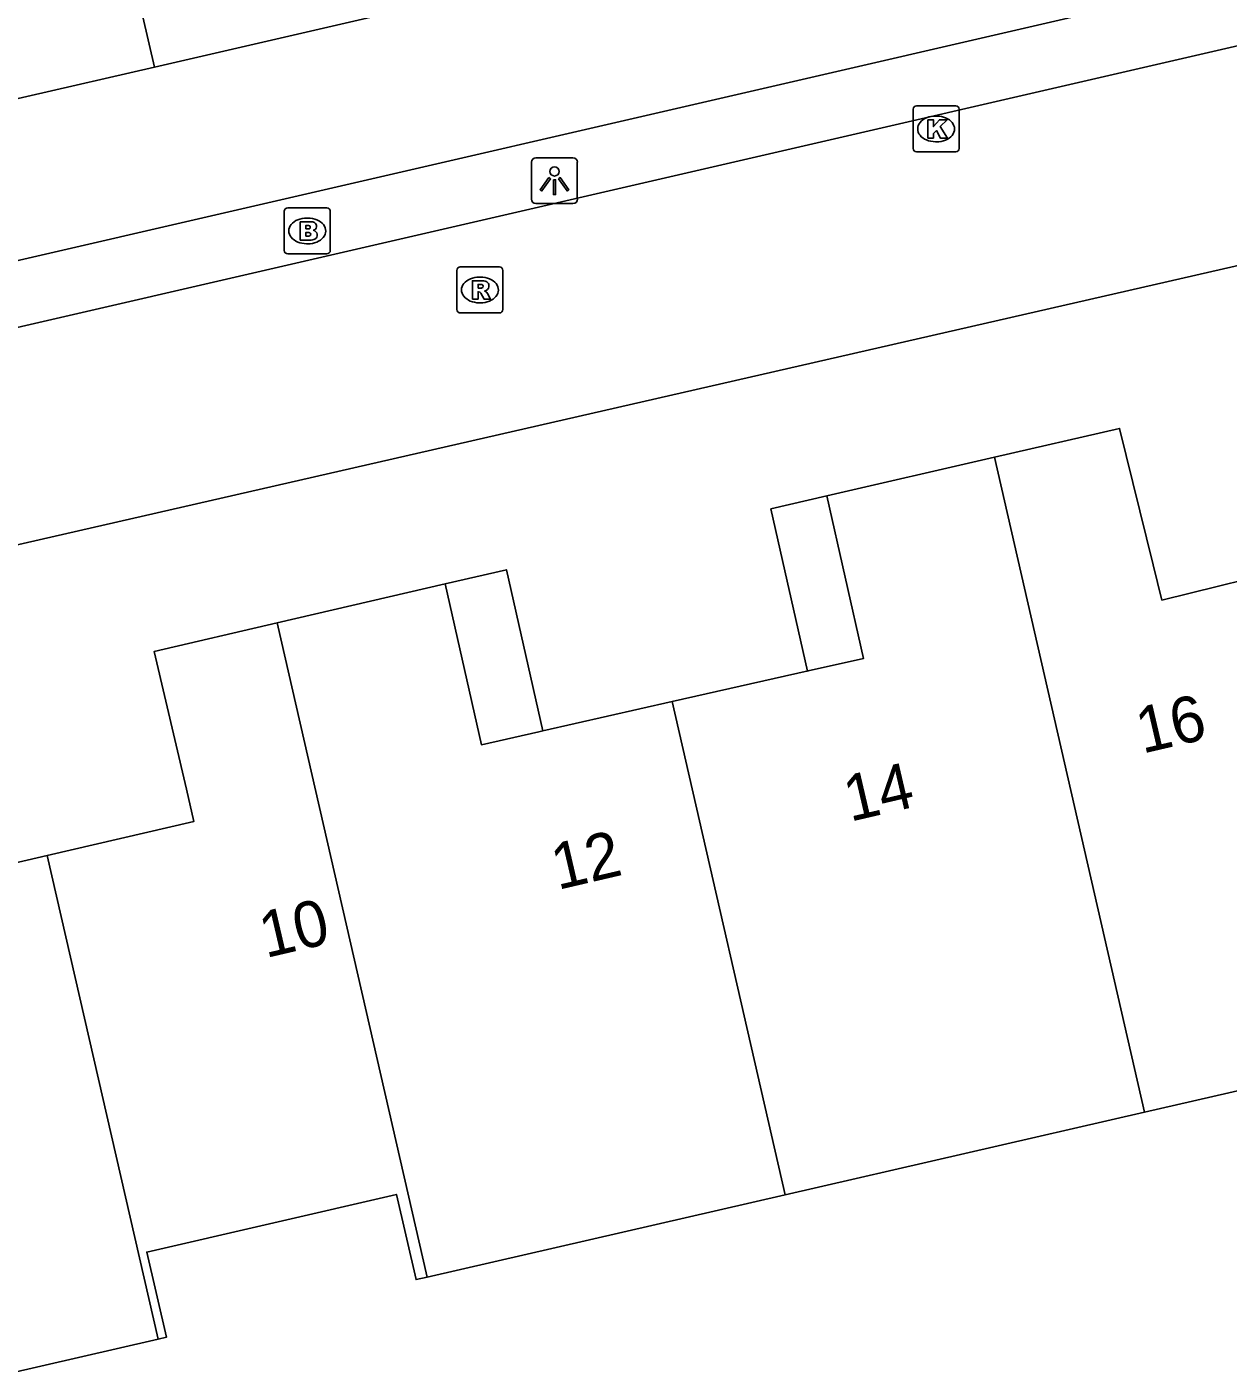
# Model space of a CAD drawing. Extents: x 156414 to 157775, y 382335 to 383765.
# Drawn here: x 156758.14 to 156784.25, y 382682.35 to 382711.6 of the extents above; entities that cross this region are included whole.
import ezdxf

# ---------------------------------------------------------------- set-up
doc = ezdxf.new("R2010")
doc.units = 0
for name, color, linetype in [('IMGEO_Brandkraan', 7, 'Continuous'), ('IMGEO_Kolk', 7, 'Continuous'), ('IMGEO_Lichtpunt', 7, 'Continuous'), ('IMGEO_Pand', 7, 'Continuous'), ('IMGEO_Pand_nummerreeks', 7, 'Continuous'), ('IMGEO_Pand_overbouw', 7, 'Continuous'), ('IMGEO_Rijbaan_lokaal_open', 7, 'Continuous'), ('IMGEO_Rioolput', 7, 'Continuous'), ('IMGEO_Voetpad_open', 7, 'Continuous')]:
    doc.layers.add(name, color=color, linetype=linetype)

msp = doc.modelspace()

# ---------------------------------------------------------------- linework, layer by layer
at = {"layer": 'IMGEO_Brandkraan'}
for p, q in [((156763.738, 382706.738), (156763.738, 382707.59)), ((156763.813, 382707.664), (156764.665, 382707.664)), ((156764.226, 382707.444), (156764.251, 382707.444)), ((156764.739, 382707.59), (156764.739, 382706.738)), ((156764.249, 382706.884), (156764.224, 382706.884)), ((156764.665, 382706.664), (156763.813, 382706.664))]:
    msp.add_line(p, q, dxfattribs=at)
for points in [[(156763.738, 382706.738), (156763.738, 382707.59)], [(156763.813, 382707.664), (156764.665, 382707.664)], [(156764.739, 382707.59), (156764.739, 382706.738)], [(156764.086, 382707.364), (156764.086, 382706.964), (156764.299, 382706.964)], [(156764.317, 382707.364), (156764.086, 382707.364)], [(156764.265, 382707.283), (156764.211, 382707.283), (156764.211, 382707.207)], [(156764.211, 382707.207), (156764.264, 382707.207)], [(156764.273, 382707.131), (156764.211, 382707.131), (156764.211, 382707.05)], [(156764.211, 382707.05), (156764.273, 382707.05)], [(156764.665, 382706.664), (156763.813, 382706.664)]]:
    msp.add_lwpolyline(points, dxfattribs=at)
for centre, radius, start, end in [((156763.815, 382707.588), 0.0765, 91.552, 178.448), ((156763.815, 382707.588), 0.0765, 91.552, 178.448), ((156764.663, 382707.588), 0.0765, 1.552, 88.448), ((156764.663, 382707.588), 0.0765, 1.552, 88.448), ((156764.266, 382707.245), 0.0379, 267.8285, 90.9355), ((156764.274, 382707.09), 0.0404, 269.8759, 90.5077), ((156764.321, 382707.219), 0.145, 59.4692, 91.5367), ((156764.346, 382707.266), 0.0922, 285.5137, 58.1501), ((156764.351, 382707.074), 0.105, 301.3115, 78.989), ((156764.305, 382707.215), 0.251, 268.6676, 293.5347), ((156763.815, 382706.74), 0.0765, 181.552, 268.448), ((156763.815, 382706.74), 0.0765, 181.552, 268.448), ((156764.663, 382706.74), 0.0765, 271.552, 358.448), ((156764.663, 382706.74), 0.0765, 271.552, 358.448)]:
    msp.add_arc(centre, radius, start, end, dxfattribs=at)
for centre, major_axis, ratio, start_param, end_param in [((156764.225, 382707.164), (-0.387, 0.002), 0.722429, 4.712389, 7.853982), ((156764.25, 382707.164), (-0.39, 0.002), 0.717154, 1.570796, 4.712389)]:
    msp.add_ellipse(centre, major_axis=major_axis, ratio=ratio, start_param=start_param, end_param=end_param, dxfattribs=at)
at = {"layer": 'IMGEO_Kolk'}
for p, q in [((156777.407, 382708.956), (156777.407, 382709.808)), ((156777.482, 382709.882), (156778.334, 382709.882)), ((156778.408, 382709.808), (156778.408, 382708.956)), ((156777.895, 382709.662), (156777.92, 382709.662)), ((156778.334, 382708.882), (156777.482, 382708.882)), ((156777.918, 382709.102), (156777.893, 382709.102))]:
    msp.add_line(p, q, dxfattribs=at)
for points in [[(156777.407, 382708.956), (156777.407, 382709.808)], [(156777.482, 382709.882), (156778.334, 382709.882)], [(156778.408, 382709.808), (156778.408, 382708.956)], [(156777.728, 382709.582), (156777.851, 382709.582), (156777.851, 382709.431), (156777.981, 382709.582), (156778.145, 382709.582), (156777.999, 382709.431), (156778.152, 382709.182), (156778, 382709.182), (156777.915, 382709.346), (156777.851, 382709.279), (156777.851, 382709.182), (156777.728, 382709.182), (156777.728, 382709.582)], [(156778.334, 382708.882), (156777.482, 382708.882)]]:
    msp.add_lwpolyline(points, dxfattribs=at)
for centre, start, end in [((156777.484, 382709.806), 91.552, 178.448), ((156777.484, 382709.806), 91.552, 178.448), ((156778.332, 382709.806), 1.552, 88.448), ((156778.332, 382709.806), 1.552, 88.448), ((156777.484, 382708.958), 181.552, 268.448), ((156777.484, 382708.958), 181.552, 268.448), ((156778.332, 382708.958), 271.552, 358.448), ((156778.332, 382708.958), 271.552, 358.448)]:
    msp.add_arc(centre, 0.0765, start, end, dxfattribs=at)
for centre, major_axis, ratio, start_param, end_param in [((156777.894, 382709.382), (-0.387, 0.002), 0.722429, 4.712389, 7.853982), ((156777.919, 382709.382), (-0.39, 0.002), 0.717154, 1.570796, 4.712389)]:
    msp.add_ellipse(centre, major_axis=major_axis, ratio=ratio, start_param=start_param, end_param=end_param, dxfattribs=at)
at = {"layer": 'IMGEO_Lichtpunt'}
for p, q in [((156769.113, 382708.659), (156769.113, 382707.852)), ((156769.113, 382708.659), (156769.113, 382707.852)), ((156770.015, 382708.754), (156769.207, 382708.754)), ((156770.015, 382708.754), (156769.207, 382708.754)), ((156770.109, 382707.852), (156770.109, 382708.659)), ((156770.109, 382707.852), (156770.109, 382708.659)), ((156769.207, 382707.758), (156770.015, 382707.758)), ((156769.207, 382707.758), (156770.015, 382707.758))]:
    msp.add_line(p, q, dxfattribs=at)
for points in [[(156769.487, 382708.323), (156769.526, 382708.295), (156769.338, 382708.033), (156769.3, 382708.06), (156769.487, 382708.323)], [(156769.589, 382708.275), (156769.636, 382708.275), (156769.636, 382707.953), (156769.589, 382707.953), (156769.589, 382708.275)], [(156769.699, 382708.295), (156769.737, 382708.322), (156769.924, 382708.06), (156769.885, 382708.032), (156769.699, 382708.295)]]:
    msp.add_lwpolyline(points, dxfattribs=at)
msp.add_circle((156769.612, 382708.457), 0.0994, dxfattribs=at)
for centre, start, end in [((156769.207, 382708.659), 90, 180), ((156769.207, 382708.659), 90, 180), ((156770.015, 382708.659), 0, 90), ((156770.015, 382708.659), 0, 90), ((156769.207, 382707.852), 180, 270), ((156769.207, 382707.852), 180, 270), ((156770.015, 382707.852), 270, 0), ((156770.015, 382707.852), 270, 360)]:
    msp.add_arc(centre, 0.0946, start, end, dxfattribs=at)
at = {"layer": 'IMGEO_Pand'}
for points in [[(156759.971, 382714.83), (156760.001, 382714.703), (156760.917, 382710.727)], [(156760.917, 382710.727), (156766.472, 382712.006)], [(156755.363, 382709.449), (156760.917, 382710.727)], [(156785.868, 382699.893), (156782.816, 382699.14), (156782.627, 382699.906), (156781.895, 382702.869), (156779.176, 382702.242)], [(156779.176, 382702.242), (156775.533, 382701.403), (156776.332, 382697.871), (156775.128, 382697.599), (156772.17, 382696.931)], [(156779.176, 382702.242), (156782.438, 382688.005)], [(156772.17, 382696.931), (156769.36, 382696.296), (156769.275, 382696.277), (156768.026, 382695.995), (156767.237, 382699.489), (156763.582, 382698.641)], [(156763.582, 382698.641), (156760.914, 382698.022), (156761.613, 382695.025), (156761.776, 382694.328), (156758.588, 382693.585)], [(156766.846, 382684.419), (156763.582, 382698.641)], [(156772.17, 382696.931), (156774.63, 382686.209)], [(156758.588, 382693.585), (156755.472, 382692.859), (156755.308, 382693.561), (156754.611, 382696.554), (156751.905, 382695.93)], [(156758.588, 382693.585), (156761.001, 382683.072)], [(156782.438, 382688.005), (156788.283, 382689.349)], [(156774.63, 382686.209), (156782.438, 382688.005)], [(156761.001, 382683.072), (156761.177, 382683.113), (156760.75, 382684.965), (156766.178, 382686.216), (156766.605, 382684.364), (156766.846, 382684.419)], [(156766.846, 382684.419), (156774.63, 382686.209)], [(156755.167, 382681.728), (156761.001, 382683.072)]]:
    msp.add_lwpolyline(points, dxfattribs=at)
at = {"layer": 'IMGEO_Pand_overbouw'}
for points in [[(156774.313, 382701.122), (156775.111, 382697.595), (156775.128, 382697.599), (156776.332, 382697.871), (156775.533, 382701.403)], [(156769.36, 382696.296), (156768.569, 382699.798), (156767.237, 382699.489), (156768.026, 382695.995), (156769.275, 382696.277)]]:
    msp.add_lwpolyline(points, close=True, dxfattribs=at)
at = {"layer": 'IMGEO_Rijbaan_lokaal_open'}
for points in [[(156730.522, 382698.738), (156791.204, 382712.755), (156805.031, 382715.955), (156830.401, 382721.812), (156868.803, 382730.665), (156879.275, 382733.088), (156907.413, 382739.578), (156929.495, 382744.678), (156949.815, 382749.383)], [(156731.555, 382694.305), (156790.393, 382707.765)]]:
    msp.add_lwpolyline(points, dxfattribs=at)
at = {"layer": 'IMGEO_Rioolput'}
for p, q in [((156767.491, 382705.455), (156767.491, 382706.307)), ((156767.566, 382706.381), (156768.418, 382706.381)), ((156768.492, 382706.307), (156768.492, 382705.455)), ((156767.979, 382706.161), (156768.004, 382706.161)), ((156768.418, 382705.381), (156767.566, 382705.381)), ((156768.002, 382705.601), (156767.977, 382705.601))]:
    msp.add_line(p, q, dxfattribs=at)
for points in [[(156767.491, 382705.455), (156767.491, 382706.307)], [(156767.566, 382706.381), (156768.418, 382706.381)], [(156768.492, 382706.307), (156768.492, 382705.455)], [(156768.08, 382706.079), (156767.828, 382706.081), (156767.828, 382705.681)], [(156768.006, 382706), (156767.952, 382706), (156767.952, 382705.919)], [(156767.828, 382705.681), (156767.952, 382705.681), (156767.952, 382705.843), (156767.963, 382705.843)], [(156767.952, 382705.919), (156768.004, 382705.919)], [(156768.01, 382705.814), (156768.081, 382705.681), (156768.221, 382705.681), (156768.156, 382705.807)], [(156768.418, 382705.381), (156767.566, 382705.381)]]:
    msp.add_lwpolyline(points, dxfattribs=at)
for centre, radius, start, end in [((156767.568, 382706.305), 0.0765, 91.552, 178.448), ((156767.568, 382706.305), 0.0765, 91.552, 178.448), ((156768.416, 382706.305), 0.0765, 1.552, 88.448), ((156768.416, 382706.305), 0.0765, 1.552, 88.448), ((156767.988, 382706.108), 0.19, 274.7715, 282.9687), ((156768.012, 382705.904), 0.0964, 77.0061, 93.1865), ((156768.026, 382705.961), 0.0378, 276.6634, 79.6772), ((156768.079, 382705.969), 0.109, 350.3612, 89.416), ((156768.077, 382705.969), 0.112, 277.5842, 350.9817), ((156767.962, 382705.79), 0.0533, 26.0293, 88.6989), ((156768.061, 382705.754), 0.108, 29.5134, 73.7905), ((156767.568, 382705.457), 0.0765, 181.552, 268.448), ((156767.568, 382705.457), 0.0765, 181.552, 268.448), ((156768.416, 382705.457), 0.0765, 271.552, 358.448), ((156768.416, 382705.457), 0.0765, 271.552, 358.448)]:
    msp.add_arc(centre, radius, start, end, dxfattribs=at)
for centre, major_axis, ratio, start_param, end_param in [((156767.978, 382705.881), (-0.387, 0.002), 0.722429, 4.712389, 7.853982), ((156768.003, 382705.881), (-0.39, 0.002), 0.717154, 1.570796, 4.712389)]:
    msp.add_ellipse(centre, major_axis=major_axis, ratio=ratio, start_param=start_param, end_param=end_param, dxfattribs=at)
at = {"layer": 'IMGEO_Voetpad_open'}
msp.add_lwpolyline([(156800.769, 382716.402), (156790.128, 382713.958), (156730.2, 382700.114)], dxfattribs=at)

# ---------------------------------------------------------------- texts
at = {"layer": 'IMGEO_Pand_nummerreeks'}
for s, rotation, p in [('16', 13.1249, (156782.391, 382695.797)), ('14', 13.1249, (156776.037, 382694.316)), ('12', 13.1265, (156769.681, 382692.834)), ('10', 13.1249, (156763.334, 382691.353))]:
    msp.add_text(s, height=1, rotation=rotation, dxfattribs=at).set_placement(p)

doc.saveas('drawing.dxf')
